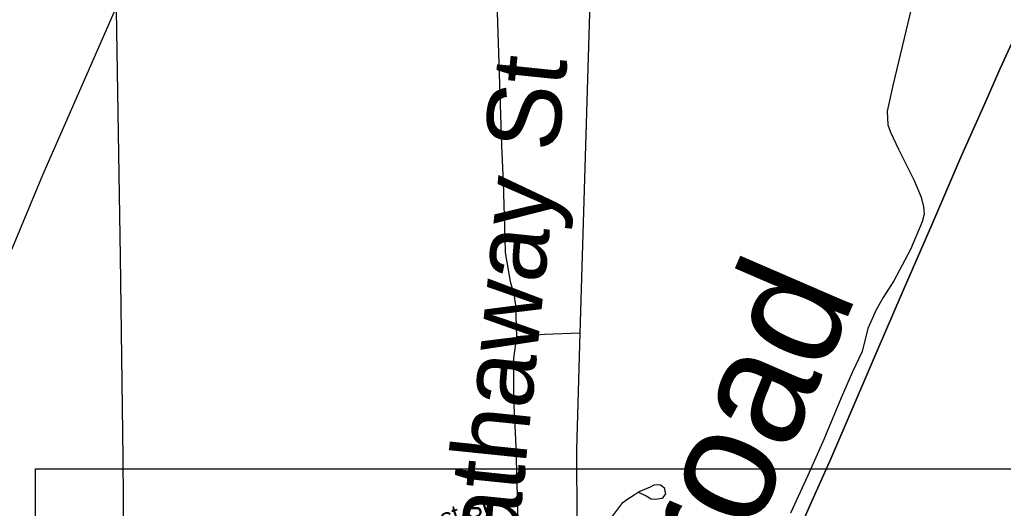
# Model space of a CAD drawing. Extents: x 2220236 to 2384410, y 720751 to 894131.
# Drawn here: x 2366740 to 2371798, y 841107 to 843617 of the extents above; entities that cross this region are included whole.
import ezdxf

# ---------------------------------------------------------------- set-up
doc = ezdxf.new("R2010")
doc.units = 0
doc.layers.add('Default', color=7, linetype='Continuous')

msp = doc.modelspace()

# ---------------------------------------------------------------- linework, layer by layer
at = {"layer": 'Default'}
for points in [[(2365810, 840347.7), (2366066.6, 840956.7), (2366307.7, 841529.4), (2366498.2, 841969.4), (2366677.2, 842383.5), (2366860.1, 842819.5), (2367087.8, 843338.1), (2367379.6, 844005.3), (2367488.4, 844266.7), (2367577.6, 844497.6), (2367672.6, 844742.6), (2367915.2, 845357.4), (2368089.8, 845803.3), (2368252.8, 846217.2), (2368413.6, 846634.9), (2368588.1, 847088.9), (2368718.3, 847412.4), (2368900.2, 847912.4), (2369109.3, 848474.8), (2369270.3, 848902.6), (2369355.6, 849121.6), (2369473.7, 849436.7)], [(2369095.1, 839635.8), (2369269.1, 839997.3), (2369317.9, 840095.9), (2369411.4, 840295.6), (2369473.5, 840429.3), (2369510.6, 840514.7), (2369558, 840656.9), (2369587.5, 840797.8), (2369596.4, 840896.5), (2369602.8, 840987.5), (2369606.7, 841037.4), (2369605.9, 841407.6), (2369623.2, 842006.9), (2369799.3, 847848)], [(2369095.1, 839635.8), (2369269.1, 839997.3), (2369317.9, 840095.9), (2369411.4, 840295.6), (2369473.5, 840429.3), (2369510.6, 840514.7), (2369558, 840656.9), (2369587.5, 840797.8), (2369596.4, 840896.5), (2369602.8, 840987.5), (2369606.7, 841037.4), (2369605.9, 841407.6), (2369623.2, 842006.9), (2369799.3, 847848)], [(2369187.2, 843987.2), (2369191.2, 843815.3), (2369217.4, 842969.7), (2369225.7, 842780), (2369235.1, 842492), (2369236, 842420.3), (2369261.9, 842272.4), (2369280.7, 842204.8), (2369289.3, 842150.9), (2369295.2, 841987.1)], [(2371374.4, 843881.5), (2371230.8, 843278.7), (2371200.9, 843147), (2371204.9, 843077.2), (2371217.8, 843038.3), (2371259.7, 842952.4), (2371339.5, 842790.8), (2371375.4, 842705), (2371387.4, 842655.1), (2371391.4, 842617.1), (2371381.4, 842579.2), (2371321.6, 842435.5), (2371235.8, 842275.9), (2371179.9, 842190), (2371144, 842126.2), (2371102.2, 842030.4), (2371072.2, 841912.6), (2371022.4, 841808.8), (2370964.5, 841675.1), (2370874.8, 841459.6), (2370793, 841276), (2370703.3, 841082.4)], [(2367234.4, 843773.7), (2367257, 842400.4), (2367271.2, 841366.9), (2367274.4, 840937), (2367277.8, 840835.1), (2367282.6, 840730.8), (2367303.8, 840615), (2367303.8, 840568.5), (2367299.6, 840517.4), (2367280.7, 840421.2), (2367269.3, 840325)], [(2370697, 840878.6), (2370806.2, 841128.5), (2370910.6, 841360.3), (2371031.2, 841640.6), (2371148.9, 841916.1), (2371273.3, 842202.1), (2371430, 842562.2), (2371579, 842910.9), (2371702.5, 843186.4), (2371781.3, 843366), (2371891.4, 843603.5)], [(2371891.4, 843603.5), (2371781.3, 843366), (2371702.5, 843186.4), (2371579, 842910.9), (2371430, 842562.2), (2371273.3, 842202.1), (2371148.9, 841916.1), (2371031.2, 841640.6), (2370910.6, 841360.3), (2370806.2, 841128.5), (2370697, 840878.6)], [(2370697, 840878.6), (2370806.2, 841128.5), (2370910.6, 841360.3), (2371031.2, 841640.6), (2371148.9, 841916.1), (2371273.3, 842202.1), (2371430, 842562.2), (2371579, 842910.9), (2371702.5, 843186.4), (2371781.3, 843366), (2371891.4, 843603.5)], [(2371891.4, 843603.5), (2371781.3, 843366), (2371702.5, 843186.4), (2371579, 842910.9), (2371430, 842562.2), (2371273.3, 842202.1), (2371148.9, 841916.1), (2371031.2, 841640.6), (2370910.6, 841360.3), (2370806.2, 841128.5), (2370697, 840878.6)], [(2369295.2, 841987.1), (2369279.1, 841878.4), (2369279.1, 841672.1), (2369292.4, 841422), (2369302.6, 841043.3)], [(2369623.2, 842006.9), (2369438.4, 842000.1), (2369295.2, 841987.1)], [(2366822.2, 841309.6), (2372287.3, 841309.6), (2372287.3, 836011.4), (2366822.2, 836011.4), (2366822.2, 841309.6)], [(2369921.1, 841189.2), (2369961.5, 841171.6), (2369987.7, 841156.1), (2370007.6, 841154.3), (2370043.6, 841158.8), (2370049.5, 841162.8), (2370063.3, 841181), (2370059, 841193), (2370057, 841208.9), (2370034.7, 841226.6), (2370020.6, 841228.4), (2370000.7, 841226.2), (2369982.9, 841215.9), (2369921.1, 841189.2)], [(2369775.1, 841047.1), (2369841.9, 841136.1), (2369861.8, 841152.3), (2369899.4, 841176.9), (2369921.1, 841189.2)]]:
    msp.add_lwpolyline(points, dxfattribs=at)

# ---------------------------------------------------------------- texts
for s, height, rotation, p in [('N Hathaway St', 380, 84.1201, (2369208.9, 840037.5)), ('Railroad', 600, 66.6358, (2369862.2, 839460.6)), ('Ernest St', 95, 18.0652, (2368665.1, 840922.6))]:
    msp.add_text(s, height=height, rotation=rotation, dxfattribs=at).set_placement(p)

doc.saveas('drawing.dxf')
